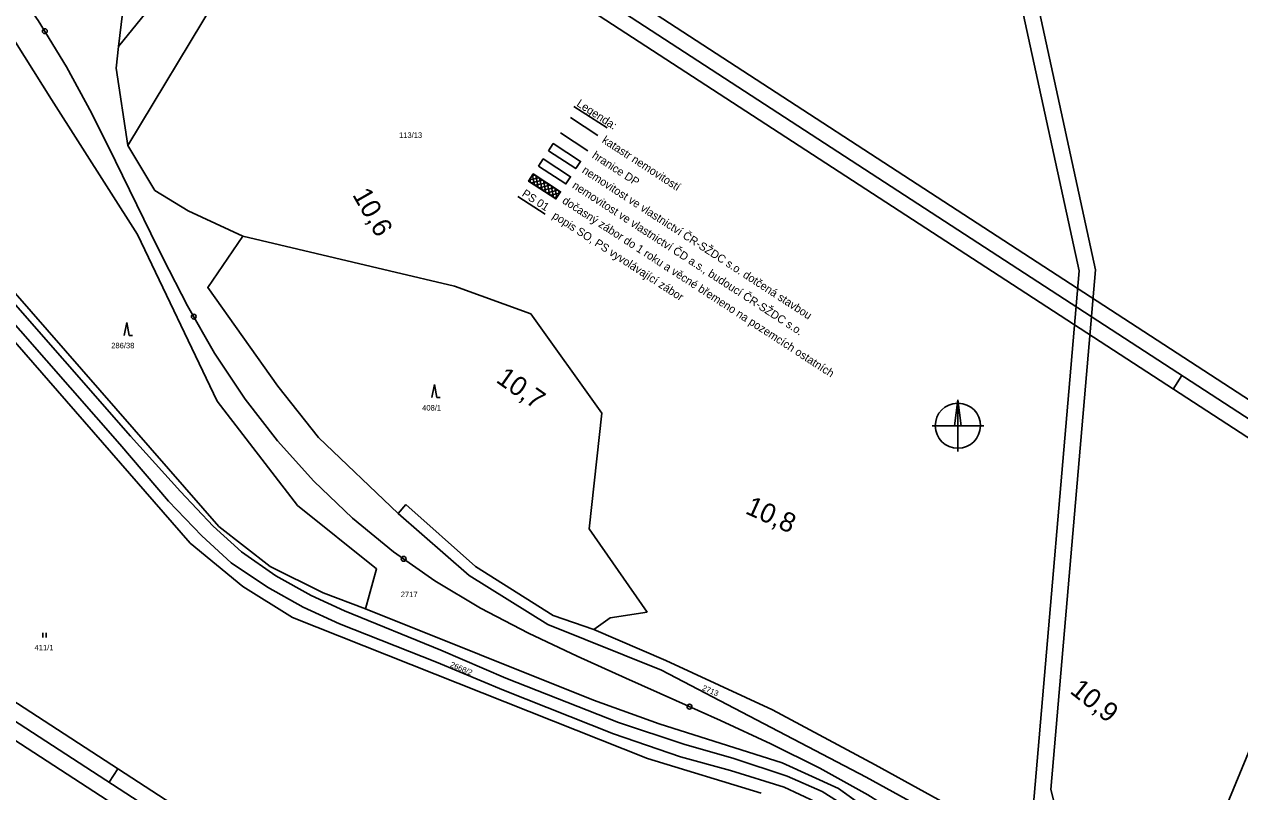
# Model space of a CAD drawing. Extents: x -866656 to -858817, y -1041816 to -1038653.
# Drawn here: x -861845.8 to -861469.1, y -1039639.2 to -1039401.3 of the extents above; entities that cross this region are included whole.
import ezdxf

# ---------------------------------------------------------------- set-up
doc = ezdxf.new("R2010")
doc.units = 0
for name, color, linetype in [('Hranice parcel', 7, 'Continuous'), ('Parcelní čísla', 7, 'Continuous'), ('SZDC', 7, 'Continuous'), ('tisk ramy', 7, 'Continuous'), ('Vnitřní kresba', 7, 'Continuous'), ('Vrstva 1', 7, 'Continuous'), ('Vrstva 2', 7, 'Continuous'), ('Vrstva 3', 7, 'Continuous'), ('Vrstva 53', 7, 'Continuous'), ('Vrstva 7', 7, 'Continuous'), ('Značky kultur', 7, 'Continuous')]:
    doc.layers.add(name, color=color, linetype=linetype)

msp = doc.modelspace()

# ---------------------------------------------------------------- linework, layer by layer
at = {"layer": 'Hranice parcel'}
for p, q in [((-861518.87, -1039477.78), (-861546.58, -1039350.16)), ((-861541.57, -1039349.66), (-861513.82, -1039477.45)), ((-861816.53, -1039408.19), (-861791.88, -1039377.64)), ((-861786.54, -1039393.79), (-861813.7, -1039438.87)), ((-861815.33, -1039397.99), (-861816.53, -1039408.19)), ((-861837.37, -1039424.62), (-861848.52, -1039406.82)), ((-861817.32, -1039414.91), (-861816.53, -1039408.19)), ((-861813.7, -1039438.87), (-861817.32, -1039414.91)), ((-861810.72, -1039466.47), (-861837.37, -1039424.62)), ((-861805.31, -1039452.81), (-861813.7, -1039438.87)), ((-861794.94, -1039459.16), (-861805.31, -1039452.81)), ((-861871.18, -1039458.78), (-861785.53, -1039557.05)), ((-861778.03, -1039466.96), (-861794.94, -1039459.16)), ((-861785.99, -1039518.1), (-861810.72, -1039466.47)), ((-861778.03, -1039466.96), (-861788.92, -1039482.88)), ((-861732.57, -1039477.68), (-861778.03, -1039466.96)), ((-861876.1, -1039468.37), (-861794.4, -1039562.18)), ((-861712.43, -1039482.51), (-861732.57, -1039477.68)), ((-861533.45, -1039648.33), (-861518.87, -1039477.78)), ((-861513.82, -1039477.45), (-861527.59, -1039638.5)), ((-861788.92, -1039482.88), (-861767.19, -1039513.52)), ((-861688.75, -1039491.06), (-861712.43, -1039482.51)), ((-861666.76, -1039521.84), (-861688.75, -1039491.06)), ((-861767.19, -1039513.52), (-861754.63, -1039529.43)), ((-861761.11, -1039550.44), (-861785.99, -1039518.1)), ((-861670.71, -1039557.69), (-861666.76, -1039521.84)), ((-861754.63, -1039529.43), (-861729.85, -1039553)), ((-861729.85, -1039553), (-861727.57, -1039550.17)), ((-861727.57, -1039550.17), (-861705.96, -1039569.35)), ((-861736.58, -1039570.11), (-861761.11, -1039550.44)), ((-861729.85, -1039553), (-861707.85, -1039572.19)), ((-861785.53, -1039557.05), (-861769.61, -1039569.42)), ((-861652.75, -1039583.58), (-861670.71, -1039557.69)), ((-861436.58, -1039554.81), (-861498.94, -1039705.92)), ((-861794.4, -1039562.18), (-861778, -1039575.65)), ((-861769.61, -1039569.42), (-861753.19, -1039577.58)), ((-861739.98, -1039582.51), (-861736.58, -1039570.11)), ((-861707.85, -1039572.19), (-861683.49, -1039587.43)), ((-861705.96, -1039569.35), (-861681.82, -1039584.64)), ((-861778, -1039575.65), (-861762.66, -1039585.21)), ((-861753.19, -1039577.58), (-861739.98, -1039582.51)), ((-861669.39, -1039610.88), (-861739.98, -1039582.51)), ((-861664.25, -1039585.31), (-861652.75, -1039583.58)), ((-861762.66, -1039585.21), (-861652.66, -1039628.93)), ((-861683.49, -1039587.43), (-861648.26, -1039601.57)), ((-861681.82, -1039584.64), (-861669.3, -1039588.91)), ((-861669.3, -1039588.91), (-861664.25, -1039585.31)), ((-861646.96, -1039598.58), (-861669.3, -1039588.91)), ((-861613.92, -1039613.82), (-861646.96, -1039598.58)), ((-861648.26, -1039601.57), (-861584.91, -1039634.69)), ((-861649.01, -1039618.14), (-861669.39, -1039610.88)), ((-861582.07, -1039630.93), (-861613.92, -1039613.82)), ((-861610.89, -1039630.24), (-861649.01, -1039618.14)), ((-861652.66, -1039628.93), (-861617.39, -1039639.66)), ((-861593.45, -1039638.2), (-861610.89, -1039630.24)), ((-861543.07, -1039652.29), (-861582.07, -1039630.93)), ((-861584.91, -1039634.69), (-861543.49, -1039657.42)), ((-861561.3, -1039661.32), (-861593.45, -1039638.2)), ((-861527.59, -1039638.5), (-861524.96, -1039648.76))]:
    msp.add_line(p, q, dxfattribs=at)
at = {"layer": 'SZDC'}
for points in [[(-861815.33, -1039397.99), (-861816.53, -1039408.19), (-861817.32, -1039414.91), (-861813.7, -1039438.87), (-861805.31, -1039452.81), (-861794.94, -1039459.16), (-861778.03, -1039466.96), (-861788.92, -1039482.88), (-861767.19, -1039513.52), (-861754.63, -1039529.43), (-861729.85, -1039553), (-861707.85, -1039572.19), (-861683.49, -1039587.43), (-861648.26, -1039601.57), (-861584.91, -1039634.69), (-861543.49, -1039657.42), (-861534.95, -1039665.88), (-861527.09, -1039673.66), (-861519.15, -1039681.53), (-861498.94, -1039705.92), (-861489.43, -1039717.4), (-861392.94, -1039828.48)], [(-861236.71, -1040010.09), (-861295.08, -1039961.46), (-861327.14, -1039923.72), (-861355.62, -1039890.18), (-861362.07, -1039906.25), (-861375.91, -1039876.55), (-861379.94, -1039865.44), (-861377.18, -1039864.81), (-861381.07, -1039860.23), (-861505.7, -1039713.51), (-861552.61, -1039669.88), (-861558.17, -1039663.76), (-861561.3, -1039661.32), (-861593.45, -1039638.2), (-861610.89, -1039630.24), (-861649.01, -1039618.14), (-861669.39, -1039610.88), (-861739.98, -1039582.51), (-861736.58, -1039570.11), (-861761.11, -1039550.44), (-861785.99, -1039518.1), (-861810.72, -1039466.47), (-861837.37, -1039424.62), (-861848.52, -1039406.82)]]:
    msp.add_lwpolyline(points, dxfattribs=at)
at = {"layer": 'tisk ramy'}
for p, q in [((-861489.71, -1039514.39), (-861486.99, -1039510.2)), ((-861816.78, -1039632.12), (-861819.51, -1039636.31))]:
    msp.add_line(p, q, dxfattribs=at)
for points in [[(-862350.36, -1039297.02), (-861294.1, -1039983.97), (-861132.18, -1039735), (-862188.44, -1039048.05)], [(-862186.98, -1039054.97), (-861139.1, -1039736.46), (-861295.57, -1039977.05), (-862343.44, -1039295.55)], [(-862336.53, -1039294.09), (-861468.88, -1039858.37), (-861317.86, -1039626.16), (-862185.51, -1039061.88)], [(-862185.51, -1039061.88), (-861317.86, -1039626.16), (-861468.88, -1039858.37), (-862336.53, -1039294.09)]]:
    msp.add_lwpolyline(points, close=True, dxfattribs=at)
at = {"layer": 'Vnitřní kresba'}
for p, q in [((-861866.05, -1039474.66), (-861816.11, -1039531.47)), ((-861812.81, -1039528.98), (-861863.32, -1039471.36)), ((-861797.36, -1039546.1), (-861812.81, -1039528.98)), ((-861816.11, -1039531.47), (-861801.04, -1039549.15)), ((-861787.25, -1039556.93), (-861797.36, -1039546.1)), ((-861801.04, -1039549.15), (-861790.74, -1039559.93)), ((-861778.42, -1039564.86), (-861787.25, -1039556.93)), ((-861790.74, -1039559.93), (-861781.68, -1039568.22)), ((-861767.81, -1039572.28), (-861778.42, -1039564.86)), ((-861781.68, -1039568.22), (-861770.38, -1039575.81)), ((-861756.82, -1039578.42), (-861767.81, -1039572.28)), ((-861770.38, -1039575.81), (-861759.37, -1039582)), ((-861746.55, -1039583.1), (-861756.82, -1039578.42)), ((-861759.37, -1039582), (-861748.12, -1039587.21)), ((-861716.65, -1039595.34), (-861746.55, -1039583.1)), ((-861748.12, -1039587.21), (-861718.05, -1039599.09)), ((-861696.54, -1039603.99), (-861716.65, -1039595.34)), ((-861718.05, -1039599.09), (-861697.23, -1039607.74)), ((-861661.65, -1039617.74), (-861696.54, -1039603.99)), ((-861697.23, -1039607.74), (-861663.15, -1039621.28)), ((-861641.36, -1039624.5), (-861661.65, -1039617.74)), ((-861663.15, -1039621.28), (-861642.43, -1039628.37)), ((-861625.88, -1039628.94), (-861641.36, -1039624.5)), ((-861642.43, -1039628.37), (-861626.94, -1039632.67)), ((-861609.39, -1039634.36), (-861625.88, -1039628.94)), ((-861626.94, -1039632.67), (-861610.32, -1039637.8)), ((-861598.52, -1039639.12), (-861609.39, -1039634.36)), ((-861610.32, -1039637.8), (-861600.56, -1039642.41)), ((-861585.02, -1039647.68), (-861598.52, -1039639.12))]:
    msp.add_line(p, q, dxfattribs=at)
at = {"layer": 'Vrstva 1'}
msp.add_line((-861817.53, -1039443.72), (-861806.57, -1039466.19), dxfattribs=at)
for points in [[(-861982.25, -1039303.97), (-861976.96, -1039305.52), (-861960.8, -1039310.59), (-861944.73, -1039316.39), (-861941.75, -1039317.61), (-861929.17, -1039323.27), (-861914.24, -1039331.25), (-861900.34, -1039340.05), (-861886.66, -1039350.25), (-861873.88, -1039361.31), (-861861.93, -1039373.45), (-861850.99, -1039386.62), (-861841.42, -1039400.15), (-861832.64, -1039414.5), (-861824.82, -1039428.99), (-861817.53, -1039443.72)], [(-861806.57, -1039466.19), (-861802.77, -1039473.87), (-861795.16, -1039488.58), (-861786.79, -1039503.21), (-861777.33, -1039517.47), (-861767.29, -1039530.41), (-861756.03, -1039542.96), (-861744.1, -1039554.37), (-861731.34, -1039564.81), (-861718.5, -1039573.84), (-861704.36, -1039582.33), (-861689.46, -1039590.11), (-861674.47, -1039597.17), (-861659.39, -1039604)], [(-861659.39, -1039604), (-861643.89, -1039610.95), (-861629.98, -1039617.19)], [(-861629.98, -1039617.19), (-861614.37, -1039624.37), (-861599.2, -1039631.91), (-861584.31, -1039640.17), (-861569.86, -1039649.29), (-861556.31, -1039658.9), (-861544.58, -1039668.2), (-861531.3, -1039680.04), (-861519.43, -1039691.88), (-861508.19, -1039704.07), (-861497.3, -1039716.49), (-861486.21, -1039729.46)]]:
    msp.add_lwpolyline(points, dxfattribs=at)
at = {"layer": 'Vrstva 2'}
for p, q in [((-861556.44, -1039517.75), (-861557.44, -1039525.75)), ((-861556.44, -1039533.75), (-861556.44, -1039517.75)), ((-861548.44, -1039525.75), (-861564.44, -1039525.75))]:
    msp.add_line(p, q, dxfattribs=at)
msp.add_lwpolyline([(-861556.44, -1039517.75), (-861555.44, -1039525.75), (-861556.44, -1039525.75)], close=True, dxfattribs=at)
msp.add_arc((-861556.44, -1039525.75), 7, 91.0243, 88.9757, dxfattribs=at)
at = {"layer": 'Vrstva 3'}
for p, q in [((-861688.41, -1039448.3), (-861687.42, -1039448.09)), ((-861688.31, -1039448.14), (-861687.68, -1039451.09)), ((-861687.28, -1039448.19), (-861686.5, -1039451.86)), ((-861689.18, -1039449.49), (-861686.23, -1039448.86)), ((-861689.08, -1039449.33), (-861688.87, -1039450.32)), ((-861688.72, -1039450.41), (-861685.05, -1039449.63)), ((-861687.54, -1039451.18), (-861683.86, -1039450.41)), ((-861686.35, -1039451.96), (-861682.68, -1039451.18)), ((-861686.09, -1039448.96), (-861685.31, -1039452.63)), ((-861685.17, -1039452.73), (-861681.49, -1039451.95)), ((-861684.9, -1039449.73), (-861684.13, -1039453.4)), ((-861683.72, -1039450.5), (-861682.94, -1039454.18)), ((-861682.53, -1039451.27), (-861681.75, -1039454.95)), ((-861681.35, -1039452.04), (-861680.72, -1039454.99)), ((-861683.98, -1039453.5), (-861680.31, -1039452.72)), ((-861682.8, -1039454.27), (-861679.85, -1039453.64)), ((-861681.61, -1039455.04), (-861680.62, -1039454.83)), ((-861680.16, -1039452.81), (-861679.95, -1039453.8))]:
    msp.add_line(p, q, dxfattribs=at)
msp.add_lwpolyline([(-861688.02, -1039447.7), (-861689.47, -1039449.93), (-861681.01, -1039455.43), (-861679.56, -1039453.2)], close=True, dxfattribs=at)
at = {"layer": 'Vrstva 53'}
msp.add_line((-861679.62, -1039434.97), (-861671.13, -1039440.49), dxfattribs=at)
for points in [[(-861815.33, -1039397.99), (-861816.53, -1039408.19), (-861817.32, -1039414.91), (-861813.7, -1039438.87), (-861805.31, -1039452.81), (-861794.94, -1039459.16), (-861778.03, -1039466.96), (-861788.92, -1039482.88), (-861767.19, -1039513.52), (-861754.63, -1039529.43), (-861729.85, -1039553), (-861707.85, -1039572.19), (-861683.49, -1039587.43), (-861648.26, -1039601.57), (-861584.91, -1039634.69), (-861543.49, -1039657.42), (-861534.95, -1039665.88), (-861527.09, -1039673.66), (-861519.15, -1039681.53), (-861498.94, -1039705.92), (-861489.43, -1039717.4), (-861392.94, -1039828.48)], [(-861236.71, -1040010.09), (-861295.08, -1039961.46), (-861327.14, -1039923.72), (-861355.62, -1039890.18), (-861362.07, -1039906.25), (-861375.91, -1039876.55), (-861379.94, -1039865.44), (-861377.18, -1039864.81), (-861381.07, -1039860.23), (-861505.7, -1039713.51), (-861552.61, -1039669.88), (-861558.17, -1039663.76), (-861561.3, -1039661.32), (-861593.45, -1039638.2), (-861610.89, -1039630.24), (-861649.01, -1039618.14), (-861669.39, -1039610.88), (-861739.98, -1039582.51), (-861736.58, -1039570.11), (-861761.11, -1039550.44), (-861785.99, -1039518.1), (-861810.72, -1039466.47), (-861837.37, -1039424.62), (-861848.52, -1039406.82)]]:
    msp.add_lwpolyline(points, dxfattribs=at)
at = {"layer": 'Vrstva 7'}
for p, q in [((-861675.42, -1039426.73), (-861665.15, -1039433.41)), ((-861676.54, -1039430.22), (-861668.05, -1039435.74))]:
    msp.add_line(p, q, dxfattribs=at)
for points in [[(-861683.3, -1039440.52), (-861674.84, -1039446.02), (-861673.39, -1039443.79), (-861681.85, -1039438.29)], [(-861689.47, -1039449.93), (-861681.01, -1039455.43), (-861679.56, -1039453.2), (-861688.02, -1039447.7)]]:
    msp.add_lwpolyline(points, close=True, dxfattribs=at)
for points in [[(-861686.38, -1039445.27), (-861677.92, -1039450.77), (-861676.47, -1039448.54), (-861684.93, -1039443.04), (-861686.38, -1039445.27)], [(-861692.83, -1039454.65), (-861684.34, -1039460.18)]]:
    msp.add_lwpolyline(points, dxfattribs=at)
for centre in [(-861839.41, -1039403.43), (-861793.25, -1039491.92), (-861728.19, -1039567.03), (-861639.6, -1039612.87)]:
    msp.add_circle(centre, 0.75, dxfattribs=at)
at = {"layer": 'Značky kultur'}
for p, q in [((-861814.03, -1039493.8), (-861814.78, -1039497.8)), ((-861813.28, -1039497.8), (-861814.03, -1039493.8)), ((-861813.28, -1039497.8), (-861812.28, -1039497.8)), ((-861718.67, -1039513.02), (-861719.42, -1039517.02)), ((-861717.92, -1039517.02), (-861718.67, -1039513.02)), ((-861717.92, -1039517.02), (-861716.92, -1039517.02)), ((-861840.03, -1039591.45), (-861840.03, -1039589.95)), ((-861839.03, -1039591.45), (-861839.03, -1039589.95))]:
    msp.add_line(p, q, dxfattribs=at)

# ---------------------------------------------------------------- texts
at = {"layer": 'Parcelní čísla'}
for s, p in [('113/13', (-861729.64, -1039436.51)), ('286/38', (-861818.83, -1039501.74)), ('408/1', (-861722.47, -1039521.05)), ('2717', (-861729.09, -1039578.9)), ('411/1', (-861842.6, -1039595.39))]:
    msp.add_text(s, height=1.7, dxfattribs=at).set_placement(p)
for s, p in [('2668/2', (-861713.94, -1039600.41)), ('2713', (-861635.86, -1039607.65))]:
    msp.add_text(s, height=1.7, rotation=337, dxfattribs=at).set_placement(p)
at = {"layer": 'Vrstva 7'}
for s, height, rotation, p in [('Legenda:', 2.5, 326.9617, (-861674.82, -1039426.45)), ('katastr nemovitostí', 2.5, 326.9617, (-861666.94, -1039437.79)), ('hranice DP', 2.5, 326.9617, (-861670.02, -1039442.53)), ('nemovitost ve vlastnictví ČR-SŽDC s.o. dotčená stavbou', 2.5, 326.9617, (-861673.12, -1039447.14)), ('nemovitost ve vlastnictví ČD a.s., budoucí ČR-SŽDC s.o.', 2.5, 326.9617, (-861676.17, -1039451.87)), ('10,6', 6, 299.7845, (-861744.23, -1039454.13)), ('PS 01', 2.5, 326.9617, (-861691.78, -1039454.37)), ('dočasný zábor do 1 roku a věcné břemeno na pozemcích ostatních', 2.5, 326.9617, (-861679.28, -1039456.57)), ('popis SO, PS vyvolávající zábor', 2.5, 326.9617, (-861682.33, -1039461.24)), ('10,7', 6, 324.8952, (-861699.88, -1039512.04)), ('10,8', 6, 335.8415, (-861622.62, -1039552.83)), ('10,9', 6, 321.5949, (-861522.01, -1039608.43))]:
    msp.add_text(s, height=height, rotation=rotation, dxfattribs=at).set_placement(p)

doc.saveas('drawing.dxf')
